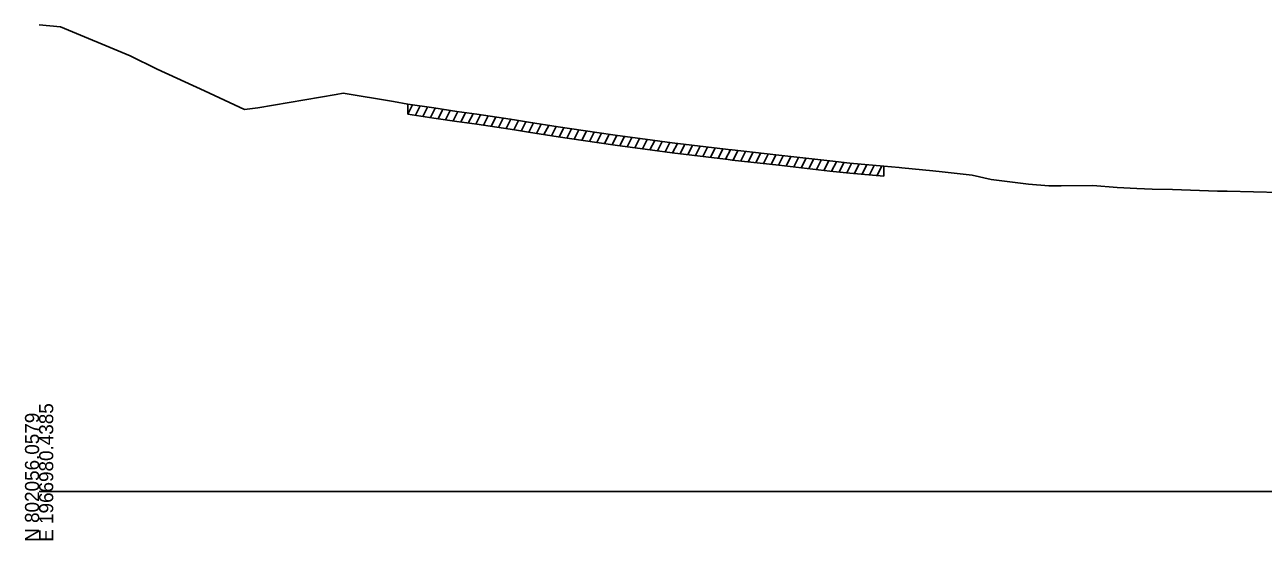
# Model space of a CAD drawing. Extents: x 1017 to 19997, y -1947 to 50737.
# Drawn here: x 11997.2 to 12242.6, y 40990.3 to 41092.6 of the extents above; entities that cross this region are included whole.
import ezdxf

# ---------------------------------------------------------------- set-up
doc = ezdxf.new("R2010")
doc.units = 0
for name, color, linetype in [('RD_GPK_XS_Cell', 7, 'Continuous'), ('RD_XS_ExGround', 7, 'Continuous'), ('RD_XS_ExPaveRet', 7, 'Continuous')]:
    doc.layers.add(name, color=color, linetype=linetype)

msp = doc.modelspace()

# ---------------------------------------------------------------- linework, layer by layer
at = {"layer": 'RD_GPK_XS_Cell'}
msp.add_line((12000, 41000), (12600, 41000), dxfattribs=at)
at = {"layer": 'RD_XS_ExGround'}
msp.add_lwpolyline([(12000, 41092.56), (12004.25, 41092.18), (12018.08, 41086.41), (12023.37, 41083.76), (12032.8, 41079.45), (12040.73, 41075.77), (12043.36, 41076.11), (12058.86, 41078.72), (12060.27, 41078.97), (12070.23, 41077.31), (12073.08, 41076.84), (12078.23, 41076.06), (12082.82, 41075.37), (12086.75, 41074.82), (12093.38, 41073.85), (12094.6, 41073.64), (12097.01, 41073.24), (12102.86, 41072.32), (12110.56, 41071.19), (12114.22, 41070.67), (12121.59, 41069.67), (12125.49, 41069.17), (12136.05, 41067.89), (12136.57, 41067.82), (12137.41, 41067.73), (12146.64, 41066.68), (12156.73, 41065.54), (12160.72, 41065.1), (12167.43, 41064.5), (12170.49, 41064.26), (12171.04, 41064.18), (12177.17, 41063.6), (12179.03, 41063.4), (12184.94, 41062.75), (12188.73, 41061.88), (12196.14, 41060.96), (12200.17, 41060.61), (12202.58, 41060.58), (12208.89, 41060.65), (12213.67, 41060.29), (12217.57, 41060.07), (12220.61, 41059.94), (12224.66, 41059.91), (12233.6, 41059.57), (12235.5, 41059.52), (12245.95, 41059.26)], dxfattribs=at)
at = {"layer": 'RD_XS_ExPaveRet'}
for p, q in [((12073.08, 41074.84), (12073.08, 41076.84)), ((12073.08, 41074.84), (12074.01, 41076.7)), ((12074.58, 41074.61), (12075.51, 41076.47)), ((12076.08, 41074.38), (12077.01, 41076.24)), ((12077.58, 41074.16), (12078.51, 41076.02)), ((12079.08, 41073.93), (12080.01, 41075.79)), ((12080.58, 41073.71), (12081.51, 41075.57)), ((12082.08, 41073.48), (12083.01, 41075.35)), ((12073.08, 41074.84), (12078.23, 41074.06)), ((12078.23, 41074.06), (12082.82, 41073.37)), ((12082.82, 41073.37), (12086.75, 41072.82)), ((12083.58, 41073.27), (12084.51, 41075.13)), ((12085.08, 41073.05), (12086.01, 41074.92)), ((12086.58, 41072.84), (12087.51, 41074.71)), ((12086.75, 41072.82), (12093.38, 41071.85)), ((12088.08, 41072.62), (12089.01, 41074.49)), ((12089.58, 41072.41), (12090.51, 41074.27)), ((12091.08, 41072.19), (12092.01, 41074.05)), ((12092.58, 41071.97), (12093.51, 41073.83)), ((12094.08, 41071.73), (12095, 41073.57)), ((12095.58, 41071.47), (12096.5, 41073.32)), ((12097.08, 41071.23), (12098.01, 41073.08)), ((12098.58, 41070.99), (12099.51, 41072.85)), ((12093.38, 41071.85), (12094.6, 41071.64)), ((12094.6, 41071.64), (12097.01, 41071.24)), ((12097.01, 41071.24), (12102.86, 41070.32)), ((12100.08, 41070.76), (12101.01, 41072.61)), ((12101.58, 41070.52), (12102.51, 41072.38)), ((12102.86, 41070.32), (12110.56, 41069.19)), ((12103.08, 41070.29), (12104.01, 41072.15)), ((12104.58, 41070.07), (12105.51, 41071.93)), ((12106.08, 41069.85), (12107.01, 41071.71)), ((12107.58, 41069.63), (12108.51, 41071.49)), ((12109.08, 41069.41), (12110.01, 41071.27)), ((12110.58, 41069.19), (12111.51, 41071.05)), ((12112.08, 41068.97), (12113.01, 41070.84)), ((12113.58, 41068.76), (12114.51, 41070.63)), ((12115.08, 41068.56), (12116.01, 41070.43)), ((12110.56, 41069.19), (12114.22, 41068.67)), ((12114.22, 41068.67), (12121.59, 41067.67)), ((12116.58, 41068.35), (12117.51, 41070.22)), ((12118.08, 41068.15), (12119.01, 41070.02)), ((12119.58, 41067.94), (12120.51, 41069.82)), ((12121.08, 41067.74), (12122.02, 41069.61)), ((12122.58, 41067.54), (12123.52, 41069.42)), ((12124.08, 41067.35), (12125.02, 41069.23)), ((12125.58, 41067.16), (12126.52, 41069.04)), ((12127.08, 41066.98), (12128.02, 41068.86)), ((12128.58, 41066.79), (12129.52, 41068.68)), ((12130.08, 41066.61), (12131.02, 41068.5)), ((12131.58, 41066.43), (12132.52, 41068.31)), ((12133.08, 41066.25), (12134.02, 41068.13)), ((12134.58, 41066.06), (12135.52, 41067.95)), ((12121.59, 41067.67), (12125.49, 41067.17)), ((12125.49, 41067.17), (12136.05, 41065.89)), ((12136.05, 41065.89), (12136.57, 41065.82)), ((12136.08, 41065.88), (12137.02, 41067.77)), ((12136.57, 41065.82), (12137.41, 41065.73)), ((12137.41, 41065.73), (12146.64, 41064.68)), ((12137.58, 41065.71), (12138.52, 41067.6)), ((12139.08, 41065.54), (12140.02, 41067.43)), ((12140.58, 41065.37), (12141.52, 41067.26)), ((12142.08, 41065.2), (12143.02, 41067.09)), ((12143.58, 41065.03), (12144.52, 41066.92)), ((12145.08, 41064.86), (12146.02, 41066.75)), ((12146.58, 41064.69), (12147.52, 41066.58)), ((12148.08, 41064.52), (12149.02, 41066.41)), ((12149.58, 41064.35), (12150.52, 41066.24)), ((12151.08, 41064.18), (12152.02, 41066.07)), ((12152.58, 41064.01), (12153.52, 41065.9)), ((12154.08, 41063.84), (12155.02, 41065.73)), ((12155.58, 41063.67), (12156.52, 41065.56)), ((12157.08, 41063.5), (12158.03, 41065.4)), ((12146.64, 41064.68), (12156.73, 41063.54)), ((12156.73, 41063.54), (12160.72, 41063.1)), ((12158.58, 41063.33), (12159.53, 41065.23)), ((12160.08, 41063.17), (12161.03, 41065.07)), ((12160.72, 41063.1), (12167.43, 41062.5)), ((12161.58, 41063.02), (12162.54, 41064.94)), ((12163.08, 41062.89), (12164.04, 41064.8)), ((12164.58, 41062.76), (12165.54, 41064.67)), ((12166.08, 41062.62), (12167.04, 41064.54)), ((12167.43, 41064.5), (12167.43, 41062.5))]:
    msp.add_line(p, q, dxfattribs=at)

# ---------------------------------------------------------------- texts
at = {"layer": 'RD_GPK_XS_Cell'}
for s, p in [('E 1966980.4385', (12002.8, 40990)), ('N 802056.0579', (12000, 40990))]:
    msp.add_text(s, height=2.8, rotation=90, dxfattribs=at).set_placement(p)

doc.saveas('drawing.dxf')
